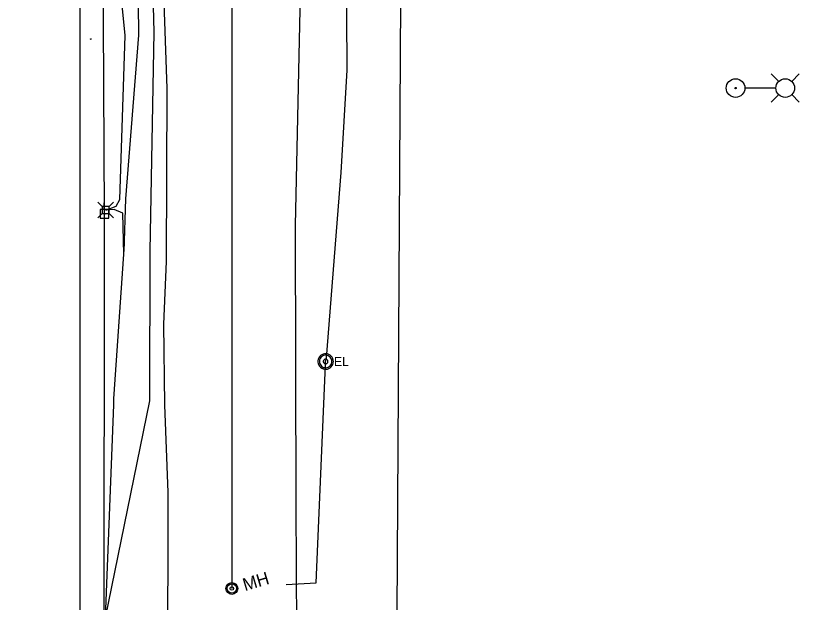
# Model space of a CAD drawing. Extents: x 600849 to 606371, y 330010 to 403088.
# Drawn here: x 602025.4 to 602358.5, y 376396.9 to 376646.4 of the extents above; entities that cross this region are included whole.
import ezdxf

# ---------------------------------------------------------------- set-up
doc = ezdxf.new("R2010")
doc.units = 0
for name, color, linetype in [('E_LTG', 7, 'Continuous'), ('E_SIG_Conduit', 7, 'Continuous'), ('E_UTL_AG_Bold', 7, 'Continuous'), ('E_UTL_E', 7, 'Continuous'), ('E_UTL_E_UG', 7, 'Continuous'), ('E_UTL_EPowerPole', 7, 'Continuous'), ('E_UTL_G_UG', 7, 'Continuous'), ('E_UTL_Overhead', 7, 'Continuous'), ('E_UTL_SAN_MH', 7, 'Continuous'), ('E_UTL_SAN_UG', 7, 'Continuous'), ('E_UTL_T_UG', 7, 'Continuous'), ('E_UTL_W_UG', 7, 'Continuous')]:
    doc.layers.add(name, color=color, linetype=linetype)

# ---------------------------------------------------------------- blocks, each defined once
blk = doc.blocks.new('LPM')
at = {"layer": 'E_LTG'}
for p, q in [((100, 0), (24, 0)), ((108, 16), (89, 35)), ((140, 16), (159, 35)), ((108, -16), (89, -35)), ((140, -16), (159, -35))]:
    blk.add_line(p, q, dxfattribs=at)
for centre, radius in [((0, 0), 23.2), ((0, 0), 1.78), ((124, 0), 23.2)]:
    blk.add_circle(centre, radius, dxfattribs=at)
blk = doc.blocks.new('_U267')
at = {"layer": 'E_LTG', "xscale": 0.00519255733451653, "yscale": 0.00519255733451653}
blk.add_blockref('LPM', (0, 0), dxfattribs=at)

msp = doc.modelspace()

# ---------------------------------------------------------------- linework, layer by layer
at = {"layer": 'E_LTG'}
for points in [[(602349.69, 376618.37), (602346.46, 376621.6)], [(602355.23, 376618.37), (602358.46, 376621.6)], [(602348.43, 376615.6), (602335.38, 376615.6)], [(602349.69, 376612.83), (602346.46, 376609.6)], [(602355.23, 376612.83), (602358.46, 376609.6)]]:
    msp.add_lwpolyline(points, dxfattribs=at)
for centre, radius in [((602331.36, 376615.6), 3.96), ((602352.46, 376615.6), 3.96), ((602331.36, 376615.6), 0.303)]:
    msp.add_circle(centre, radius, dxfattribs=at)
at = {"layer": 'E_SIG_Conduit'}
msp.add_lwpolyline([(602140.31, 376404.44), (602153.16, 376405.26), (602157.12, 376497.94), (602157.13, 376499.34), (602157.55, 376500.71), (602163.81, 376579.67), (602166.35, 376623.27), (602166.03, 376670.73), (602165.59, 376709.63), (602165.59, 376710.77), (602165.73, 376712), (602167.93, 376729.6), (602168.74, 376731.72), (602172.91, 376743.42), (602178.93, 376750.78)], dxfattribs=at)
at = {"layer": 'E_UTL_AG_Bold'}
for points in [[(602062.12, 376565.29), (602060.37, 376567.04)], [(602065.22, 376565.29), (602062.12, 376565.29)], [(602062.12, 376565.29), (602062.12, 376562.19)], [(602065.22, 376565.29), (602066.97, 376567.04)], [(602065.22, 376562.19), (602065.22, 376565.29)], [(602062.12, 376562.19), (602060.37, 376560.44)], [(602062.12, 376562.19), (602065.22, 376562.19)], [(602065.22, 376562.19), (602066.97, 376560.44)]]:
    msp.add_lwpolyline(points, dxfattribs=at)
at = {"layer": 'E_UTL_E'}
for points in [[(602160.44, 376499.34), (602160.38, 376499.96), (602160.2, 376500.57), (602159.91, 376501.12), (602159.52, 376501.62), (602159.05, 376502.03), (602158.51, 376502.34), (602157.91, 376502.55), (602157.29, 376502.64), (602156.67, 376502.61), (602156.06, 376502.46), (602155.49, 376502.2), (602154.97, 376501.83), (602154.54, 376501.38), (602154.2, 376500.85), (602153.97, 376500.27), (602153.85, 376499.65), (602153.85, 376499.03), (602153.97, 376498.41), (602154.2, 376497.83), (602154.54, 376497.3), (602154.97, 376496.85), (602155.49, 376496.48), (602156.06, 376496.22), (602156.67, 376496.07), (602157.29, 376496.04), (602157.91, 376496.13), (602158.51, 376496.34), (602159.05, 376496.65), (602159.52, 376497.06), (602159.91, 376497.56), (602160.2, 376498.11), (602160.38, 376498.71), (602160.44, 376499.34)], [(602160.44, 376499.34), (602160.38, 376499.96), (602160.2, 376500.57), (602159.91, 376501.12), (602159.52, 376501.62), (602159.05, 376502.03), (602158.51, 376502.34), (602157.91, 376502.55), (602157.29, 376502.64), (602156.67, 376502.61), (602156.06, 376502.46), (602155.49, 376502.2), (602154.97, 376501.83), (602154.54, 376501.38), (602154.2, 376500.85), (602153.97, 376500.27), (602153.85, 376499.65), (602153.85, 376499.03), (602153.97, 376498.41), (602154.2, 376497.83), (602154.54, 376497.3), (602154.97, 376496.85), (602155.49, 376496.48), (602156.06, 376496.22), (602156.67, 376496.07), (602157.29, 376496.04), (602157.91, 376496.13), (602158.51, 376496.34), (602159.05, 376496.65), (602159.52, 376497.06), (602159.91, 376497.56), (602160.2, 376498.11), (602160.38, 376498.71), (602160.44, 376499.34)], [(602159.78, 376499.34), (602159.73, 376499.84), (602159.59, 376500.32), (602159.36, 376500.77), (602159.05, 376501.16), (602158.67, 376501.49), (602158.23, 376501.74), (602157.76, 376501.9), (602157.26, 376501.98), (602156.76, 376501.95), (602156.27, 376501.83), (602155.82, 376501.63), (602155.41, 376501.33), (602155.06, 376500.97), (602154.79, 376500.55), (602154.6, 376500.08), (602154.51, 376499.59), (602154.51, 376499.09), (602154.6, 376498.6), (602154.79, 376498.13), (602155.06, 376497.71), (602155.41, 376497.34), (602155.82, 376497.05), (602156.27, 376496.84), (602156.76, 376496.73), (602157.26, 376496.7), (602157.76, 376496.77), (602158.23, 376496.94), (602158.67, 376497.19), (602159.05, 376497.52), (602159.36, 376497.91), (602159.59, 376498.36), (602159.73, 376498.84), (602159.78, 376499.34)], [(602159.78, 376499.34), (602159.73, 376499.84), (602159.59, 376500.32), (602159.36, 376500.77), (602159.05, 376501.16), (602158.67, 376501.49), (602158.23, 376501.74), (602157.76, 376501.9), (602157.26, 376501.98), (602156.76, 376501.95), (602156.27, 376501.83), (602155.82, 376501.63), (602155.41, 376501.33), (602155.06, 376500.97), (602154.79, 376500.55), (602154.6, 376500.08), (602154.51, 376499.59), (602154.51, 376499.09), (602154.6, 376498.6), (602154.79, 376498.13), (602155.06, 376497.71), (602155.41, 376497.34), (602155.82, 376497.05), (602156.27, 376496.84), (602156.76, 376496.73), (602157.26, 376496.7), (602157.76, 376496.77), (602158.23, 376496.94), (602158.67, 376497.19), (602159.05, 376497.52), (602159.36, 376497.91), (602159.59, 376498.36), (602159.73, 376498.84), (602159.78, 376499.34)], [(602158.13, 376499.34), (602158.11, 376499.53), (602158.05, 376499.71), (602157.97, 376499.87), (602157.85, 376500.02), (602157.71, 376500.15), (602157.55, 376500.24), (602157.37, 376500.3), (602157.18, 376500.33), (602156.99, 376500.32), (602156.81, 376500.27), (602156.64, 376500.2), (602156.49, 376500.09), (602156.36, 376499.95), (602156.26, 376499.79), (602156.19, 376499.62), (602156.15, 376499.43), (602156.15, 376499.25), (602156.19, 376499.06), (602156.26, 376498.89), (602156.36, 376498.73), (602156.49, 376498.59), (602156.64, 376498.48), (602156.81, 376498.4), (602156.99, 376498.36), (602157.18, 376498.35), (602157.37, 376498.38), (602157.55, 376498.44), (602157.71, 376498.53), (602157.85, 376498.66), (602157.97, 376498.8), (602158.05, 376498.97), (602158.11, 376499.15), (602158.13, 376499.34)], [(602158.13, 376499.34), (602158.11, 376499.53), (602158.05, 376499.71), (602157.97, 376499.87), (602157.85, 376500.02), (602157.71, 376500.15), (602157.55, 376500.24), (602157.37, 376500.3), (602157.18, 376500.33), (602156.99, 376500.32), (602156.81, 376500.27), (602156.64, 376500.2), (602156.49, 376500.09), (602156.36, 376499.95), (602156.26, 376499.79), (602156.19, 376499.62), (602156.15, 376499.43), (602156.15, 376499.25), (602156.19, 376499.06), (602156.26, 376498.89), (602156.36, 376498.73), (602156.49, 376498.59), (602156.64, 376498.48), (602156.81, 376498.4), (602156.99, 376498.36), (602157.18, 376498.35), (602157.37, 376498.38), (602157.55, 376498.44), (602157.71, 376498.53), (602157.85, 376498.66), (602157.97, 376498.8), (602158.05, 376498.97), (602158.11, 376499.15), (602158.13, 376499.34)]]:
    msp.add_lwpolyline(points, dxfattribs=at)
at = {"layer": 'E_UTL_E_UG'}
msp.add_lwpolyline([(602190.41, 375209.68), (602189.93, 375211.21), (602187.05, 375221.7), (602186.15, 375233.49), (602184.79, 375343.38), (602188.12, 375756.65), (602190.01, 375868.4), (602189.17, 375920.06), (602191.12, 375971.36), (602186.02, 376040.13), (602188.46, 376124.45), (602186.48, 376202.65), (602189.22, 376676.59), (602187.24, 376718.66), (602187.01, 376756.48), (602186.63, 376757.46), (602186.36, 376773.8), (602187.28, 376815.39), (602187.32, 376817.34)], dxfattribs=at)
at = {"layer": 'E_UTL_EPowerPole'}
for points in [[(602063.1, 376563.95), (602063.1, 376566.86)], [(602064.95, 376563.95), (602061.26, 376563.95)], [(602061.26, 376563.95), (602061.26, 376560.26)], [(602063.38, 376562.11), (602063.37, 376562.15), (602063.36, 376562.2), (602063.34, 376562.24), (602063.31, 376562.27), (602063.28, 376562.3), (602063.24, 376562.32), (602063.19, 376562.34), (602063.15, 376562.34), (602063.1, 376562.34), (602063.06, 376562.33), (602063.02, 376562.31), (602062.98, 376562.29), (602062.95, 376562.25), (602062.92, 376562.22), (602062.91, 376562.17), (602062.9, 376562.13), (602062.9, 376562.08), (602062.91, 376562.04), (602062.92, 376562), (602062.95, 376561.96), (602062.98, 376561.93), (602063.02, 376561.9), (602063.06, 376561.88), (602063.1, 376561.87), (602063.15, 376561.87), (602063.19, 376561.87), (602063.24, 376561.89), (602063.28, 376561.91), (602063.31, 376561.94), (602063.34, 376561.98), (602063.36, 376562.02), (602063.37, 376562.06), (602063.38, 376562.11)], [(602064.95, 376560.26), (602064.95, 376563.95)], [(602061.26, 376560.26), (602064.95, 376560.26)]]:
    msp.add_lwpolyline(points, dxfattribs=at)
at = {"layer": 'E_UTL_G_UG'}
msp.add_lwpolyline([(602090.11, 376364.15), (602090.25, 376443.58), (602088.79, 376480.94), (602088.39, 376515.21), (602089.56, 376541.88), (602089.83, 376615.46), (602087.76, 376672.39), (602088.5, 376719.99), (602088.79, 376746.47), (602088.3, 376780.73), (602087.91, 376797.14), (602087.98, 376797.91), (602088.02, 376800.43), (602088.06, 376814.88), (602088.22, 376816.13), (602087.56, 376823.46), (602087.94, 376856.1), (602088.35, 376900.96), (602087.42, 376945.62), (602086.83, 377009.98), (602085.58, 377114.46), (602085.04, 377235), (602084.65, 377371.5)], dxfattribs=at)
at = {"layer": 'E_UTL_Overhead'}
msp.add_lwpolyline([(602065.76, 374864.44), (602065.08, 375005.94), (602064.91, 375146.3), (602064.66, 375287.35), (602064.5, 375474.72), (602064.37, 375619.94), (602064.77, 375679.41), (602064.41, 375809.38), (602063.83, 375999.2), (602063.47, 376187.97), (602063.07, 376372.59), (602063.14, 376562.11), (602062.17, 376753.86), (602063.01, 376821.14), (602061.51, 376984.74), (602059.26, 377161.57), (602058.1, 377338.74)], dxfattribs=at)
at = {"layer": 'E_UTL_SAN_MH'}
for radius in [2.5, 2, 0.75]:
    msp.add_circle((602117.3, 376402.81), radius, dxfattribs=at)
at = {"layer": 'E_UTL_SAN_UG'}
msp.add_line((602117.3, 376703.01), (602117.3, 376402.81), dxfattribs=at)
at = {"layer": 'E_UTL_T_UG'}
for points in [[(602063.75, 376378.98), (602063.59, 376390.35), (602067.15, 376480.94), (602067.16, 376483.43), (602071.41, 376544.95), (602070.97, 376562.37), (602067.3, 376563.95), (602063.67, 376563.74), (602068.2, 376565.42), (602069.69, 376568.22), (602072, 376638.01), (602070.11, 376656.7), (602068.99, 376707.04), (602067.44, 376730.52), (602067.31, 376744.58), (602066.49, 376760.57), (602066.06, 376817.68), (602066.42, 376829.42), (602068.26, 376846.77), (602065.52, 376916.2), (602064.76, 376979.53), (602064.17, 376984.62)], [(602054.26, 376374.41), (602052.77, 376376.08), (602052.77, 376772.91), (601996.64, 376772.91)], [(602071.47, 376546.08), (602072.21, 376568.45), (602077.75, 376638.09), (602077.03, 376705.31), (602076.47, 376729.7), (602076.65, 376735.91), (602075.21, 376757.95)], [(602063.59, 376390.35), (602082.41, 376482.63), (602082.54, 376546.28), (602084.28, 376639.34), (602083.35, 376678.03), (602085.02, 376705.3), (602084.18, 376737.48)]]:
    msp.add_lwpolyline(points, dxfattribs=at)
at = {"layer": 'E_UTL_W_UG'}
msp.add_lwpolyline([(602145, 376358.27), (602144.67, 376438.27), (602144.32, 376557.1), (602146.71, 376668.9), (602150.78, 376719.05), (602151.42, 376736.03), (602151.36, 376757.15), (602149.74, 376894.68), (602147.56, 377076.39), (602146.22, 377133.16), (602145.63, 377226.09), (602145.59, 377228.09), (602145.58, 377347.62)], dxfattribs=at)

# ---------------------------------------------------------------- block references
at = {"layer": 'E_LTG', "xscale": 0.32808333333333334, "yscale": 0.32808333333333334, "rotation": 180}
msp.add_blockref('_U267', (602057.47, 376636.47), dxfattribs=at)

# ---------------------------------------------------------------- texts
at = {"layer": 'E_UTL_E'}
msp.add_text('EL', height=3.849, dxfattribs=at).set_placement((602160.7, 376497.39))
msp.add_text('EL', height=3.849, dxfattribs=at).set_placement((602160.7, 376497.39))
at = {"layer": 'E_UTL_SAN_MH'}
msp.add_text('MH', height=5.4, rotation=16.6029, dxfattribs=at).set_placement((602122.86, 376401.65))

doc.saveas('drawing.dxf')
